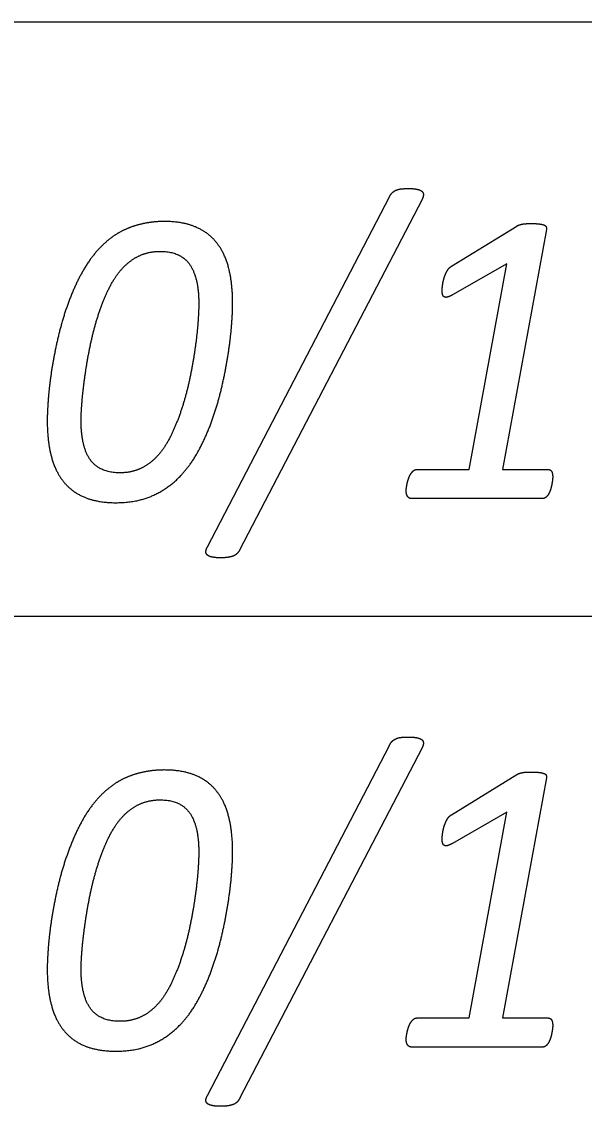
# Model space of a CAD drawing. Extents: x -14196 to 143, y -6096 to 28.
# Drawn here: x 84.4227 to 84.6794, y -4.8023 to -4.3079 of the extents above; entities that cross this region are included whole.
import ezdxf

# ---------------------------------------------------------------- set-up
doc = ezdxf.new("R2010")
doc.units = 0
doc.layers.add('RS_Raster1', color=7, linetype='Continuous')
doc.layers.add('SH_Text', color=7, linetype='Continuous')

msp = doc.modelspace()

# ---------------------------------------------------------------- linework, layer by layer
at = {"layer": 'RS_Raster1'}
for p, q in [((81.09453, -4.30794), (94.54453, -4.30794)), ((81.09453, -4.57886), (94.54453, -4.57886))]:
    msp.add_line(p, q, dxfattribs=at)
at = {"layer": 'SH_Text'}
for p, q in [((84.5075, -4.5473), (84.59043, -4.38783)), ((84.60534, -4.38898), (84.5223, -4.54845)), ((84.61875, -4.41942), (84.6485, -4.4011)), ((84.50351, -4.43654), (84.50351, -4.43654)), ((84.51895, -4.43635), (84.51895, -4.43635)), ((84.66494, -4.5155), (84.66494, -4.5155)), ((84.66034, -4.5253), (84.60047, -4.5253)), ((84.5075, -4.7973), (84.59043, -4.63783)), ((84.60534, -4.63898), (84.5223, -4.79845)), ((84.61875, -4.66942), (84.6485, -4.6511)), ((84.51895, -4.68635), (84.51895, -4.68635)), ((84.50351, -4.68654), (84.50351, -4.68654)), ((84.66494, -4.7655), (84.66494, -4.7655)), ((84.66034, -4.7753), (84.60047, -4.7753))]:
    msp.add_line(p, q, dxfattribs=at)
for points in [[(84.66204, -4.40264), (84.64205, -4.51204), (84.66273, -4.51204)], [(84.60296, -4.51204), (84.62684, -4.51204), (84.64408, -4.41826), (84.61925, -4.43246)], [(84.66204, -4.65264), (84.64205, -4.76204), (84.66273, -4.76204)], [(84.60296, -4.76204), (84.62684, -4.76204), (84.64408, -4.66826), (84.61925, -4.68246)]]:
    msp.add_lwpolyline(points, dxfattribs=at)
for points in [[(84.5918, -4.38586), (84.59255, -4.38514), (84.59357, -4.38471)], [(84.59357, -4.38471), (84.59459, -4.38427), (84.596, -4.38413)], [(84.596, -4.38413), (84.59741, -4.38399), (84.59927, -4.38399)], [(84.59927, -4.38399), (84.60159, -4.38399), (84.6031, -4.38432)], [(84.6031, -4.38432), (84.60462, -4.38466), (84.60529, -4.38524)], [(84.59043, -4.38783), (84.59105, -4.38658), (84.5918, -4.38586)], [(84.60529, -4.38524), (84.60596, -4.38581), (84.60596, -4.38677)], [(84.60596, -4.38677), (84.60596, -4.38774), (84.60534, -4.38898)], [(84.48777, -4.39901), (84.48299, -4.39901), (84.47874, -4.39988)], [(84.50208, -4.40151), (84.49616, -4.39901), (84.48777, -4.39901)], [(84.47073, -4.40233), (84.46697, -4.40392), (84.46374, -4.40632)], [(84.47874, -4.39988), (84.47449, -4.40074), (84.47073, -4.40233)], [(84.51175, -4.40878), (84.508, -4.40401), (84.50208, -4.40151)], [(84.6485, -4.4011), (84.64894, -4.40081), (84.64952, -4.40062)], [(84.64952, -4.40062), (84.6501, -4.40043), (84.6509, -4.40024)], [(84.6509, -4.40024), (84.6517, -4.40004), (84.6528, -4.4)], [(84.6528, -4.4), (84.65391, -4.39995), (84.65542, -4.39995)], [(84.65542, -4.39995), (84.65763, -4.39995), (84.659, -4.40014)], [(84.659, -4.40014), (84.66037, -4.40033), (84.66112, -4.40067)], [(84.66112, -4.40067), (84.66187, -4.40101), (84.662, -4.40154)], [(84.662, -4.40154), (84.66213, -4.40207), (84.66204, -4.40264)], [(84.46374, -4.40632), (84.46051, -4.40873), (84.45777, -4.41171)], [(84.51723, -4.42052), (84.51551, -4.41354), (84.51175, -4.40878)], [(84.45777, -4.41171), (84.45325, -4.41662), (84.4498, -4.42311)], [(84.47646, -4.4146), (84.48067, -4.41263), (84.4859, -4.41263)], [(84.4859, -4.41263), (84.4951, -4.41263), (84.49931, -4.41848)], [(84.46871, -4.42032), (84.47225, -4.41657), (84.47646, -4.4146)], [(84.49931, -4.41848), (84.50351, -4.42434), (84.50351, -4.43654)], [(84.61672, -4.42162), (84.61752, -4.42018), (84.61875, -4.41942)], [(84.4498, -4.42311), (84.44635, -4.42961), (84.44374, -4.43687)], [(84.46242, -4.42984), (84.46517, -4.42416), (84.46871, -4.42032)], [(84.51895, -4.43635), (84.51895, -4.42749), (84.51723, -4.42052)], [(84.61544, -4.42465), (84.61593, -4.42306), (84.61672, -4.42162)], [(84.61451, -4.43045), (84.61451, -4.42939), (84.61474, -4.42781)], [(84.61474, -4.42781), (84.61496, -4.42623), (84.61544, -4.42465)], [(84.45755, -4.4421), (84.45968, -4.43551), (84.46242, -4.42984)], [(84.61473, -4.43237), (84.61451, -4.4316), (84.61451, -4.43045)], [(84.61552, -4.43342), (84.61495, -4.43313), (84.61473, -4.43237)], [(84.61697, -4.43347), (84.61609, -4.43371), (84.61552, -4.43342)], [(84.61925, -4.43246), (84.61785, -4.43323), (84.61697, -4.43347)], [(84.44374, -4.43687), (84.44113, -4.44414), (84.43936, -4.45169)], [(84.50351, -4.43654), (84.50351, -4.4399), (84.50311, -4.44529)], [(84.51847, -4.44669), (84.51895, -4.44058), (84.51895, -4.43635)], [(84.45401, -4.45566), (84.45542, -4.44869), (84.45755, -4.4421)], [(84.50311, -4.44529), (84.50271, -4.45067), (84.50178, -4.45712)], [(84.51687, -4.45987), (84.51798, -4.4528), (84.51847, -4.44669)], [(84.43936, -4.45169), (84.43759, -4.45925), (84.43648, -4.46632)], [(84.45166, -4.46912), (84.45259, -4.46263), (84.45401, -4.45566)], [(84.50178, -4.45712), (84.50086, -4.46356), (84.4994, -4.47053)], [(84.514, -4.47455), (84.51577, -4.46694), (84.51687, -4.45987)], [(84.43648, -4.46632), (84.43538, -4.47339), (84.43489, -4.4795)], [(84.45029, -4.48095), (84.45073, -4.47561), (84.45166, -4.46912)], [(84.4994, -4.47053), (84.49794, -4.4775), (84.49581, -4.48409)], [(84.50967, -4.48936), (84.51223, -4.48215), (84.514, -4.47455)], [(84.43489, -4.4795), (84.4344, -4.48561), (84.4344, -4.48984)], [(84.44984, -4.48965), (84.44984, -4.48629), (84.45029, -4.48095)], [(84.49581, -4.48409), (84.49369, -4.49068), (84.4909, -4.4964)], [(84.4344, -4.48984), (84.4344, -4.49879), (84.43617, -4.50577)], [(84.4541, -4.50771), (84.44984, -4.50185), (84.44984, -4.48965)], [(84.50361, -4.50312), (84.5071, -4.49658), (84.50967, -4.48936)], [(84.4909, -4.4964), (84.48812, -4.50212), (84.48467, -4.50587)], [(84.49561, -4.51448), (84.50012, -4.50967), (84.50361, -4.50312)], [(84.43617, -4.50577), (84.43794, -4.51275), (84.44175, -4.51751)], [(84.4675, -4.51356), (84.45836, -4.51356), (84.4541, -4.50771)], [(84.48467, -4.50587), (84.48121, -4.50962), (84.47701, -4.51159)], [(84.47701, -4.51159), (84.47281, -4.51356), (84.4675, -4.51356)], [(84.60014, -4.51415), (84.60067, -4.51329), (84.60137, -4.51266)], [(84.60137, -4.51266), (84.60208, -4.51204), (84.60296, -4.51204)], [(84.66273, -4.51204), (84.66397, -4.51204), (84.66446, -4.51295)], [(84.66446, -4.51295), (84.66494, -4.51387), (84.66494, -4.5155)], [(84.44175, -4.51751), (84.44555, -4.52227), (84.45148, -4.52473)], [(84.48301, -4.52372), (84.49039, -4.52025), (84.49561, -4.51448)], [(84.59823, -4.52035), (84.59837, -4.51944), (84.59859, -4.51838)], [(84.59859, -4.51838), (84.59881, -4.51732), (84.59921, -4.51617)], [(84.59921, -4.51617), (84.5996, -4.51502), (84.60014, -4.51415)], [(84.66481, -4.51708), (84.66468, -4.51809), (84.66446, -4.5192)], [(84.66494, -4.5155), (84.66494, -4.51608), (84.66481, -4.51708)], [(84.5981, -4.52175), (84.5981, -4.52127), (84.59823, -4.52035)], [(84.59876, -4.52434), (84.5981, -4.52338), (84.5981, -4.52175)], [(84.663, -4.52333), (84.66246, -4.52425), (84.6618, -4.52477)], [(84.66388, -4.52136), (84.66353, -4.52242), (84.663, -4.52333)], [(84.66446, -4.5192), (84.66423, -4.5203), (84.66388, -4.52136)], [(84.45148, -4.52473), (84.45741, -4.52718), (84.46572, -4.52718)], [(84.46572, -4.52718), (84.47563, -4.52718), (84.48301, -4.52372)], [(84.60047, -4.5253), (84.59942, -4.5253), (84.59876, -4.52434)], [(84.6618, -4.52477), (84.66114, -4.5253), (84.66034, -4.5253)], [(84.50675, -4.54946), (84.5068, -4.54855), (84.5075, -4.5473)], [(84.50737, -4.551), (84.50671, -4.55037), (84.50675, -4.54946)], [(84.50955, -4.55196), (84.50804, -4.55162), (84.50737, -4.551)], [(84.51346, -4.5523), (84.51106, -4.5523), (84.50955, -4.55196)], [(84.51669, -4.5521), (84.51532, -4.5523), (84.51346, -4.5523)], [(84.51912, -4.55153), (84.51806, -4.55191), (84.51669, -4.5521)], [(84.52093, -4.55042), (84.52018, -4.55114), (84.51912, -4.55153)], [(84.5223, -4.54845), (84.52168, -4.5497), (84.52093, -4.55042)], [(84.59043, -4.63783), (84.59105, -4.63658), (84.5918, -4.63586)], [(84.5918, -4.63586), (84.59255, -4.63514), (84.59357, -4.63471)], [(84.59357, -4.63471), (84.59459, -4.63427), (84.596, -4.63413)], [(84.596, -4.63413), (84.59741, -4.63399), (84.59927, -4.63399)], [(84.59927, -4.63399), (84.60159, -4.63399), (84.6031, -4.63432)], [(84.6031, -4.63432), (84.60462, -4.63466), (84.60529, -4.63524)], [(84.60529, -4.63524), (84.60596, -4.63581), (84.60596, -4.63677)], [(84.60596, -4.63677), (84.60596, -4.63774), (84.60534, -4.63898)], [(84.47874, -4.64988), (84.47449, -4.65074), (84.47073, -4.65233)], [(84.48777, -4.64901), (84.48299, -4.64901), (84.47874, -4.64988)], [(84.50208, -4.65151), (84.49616, -4.64901), (84.48777, -4.64901)], [(84.51175, -4.65878), (84.508, -4.65401), (84.50208, -4.65151)], [(84.6485, -4.6511), (84.64894, -4.65081), (84.64952, -4.65062)], [(84.64952, -4.65062), (84.6501, -4.65043), (84.6509, -4.65024)], [(84.6509, -4.65024), (84.6517, -4.65004), (84.6528, -4.65)], [(84.6528, -4.65), (84.65391, -4.64995), (84.65542, -4.64995)], [(84.65542, -4.64995), (84.65763, -4.64995), (84.659, -4.65014)], [(84.659, -4.65014), (84.66037, -4.65033), (84.66112, -4.65067)], [(84.66112, -4.65067), (84.66187, -4.65101), (84.662, -4.65154)], [(84.662, -4.65154), (84.66213, -4.65207), (84.66204, -4.65264)], [(84.46374, -4.65632), (84.46051, -4.65873), (84.45777, -4.66171)], [(84.47073, -4.65233), (84.46697, -4.65392), (84.46374, -4.65632)], [(84.45777, -4.66171), (84.45325, -4.66662), (84.4498, -4.67311)], [(84.51723, -4.67052), (84.51551, -4.66354), (84.51175, -4.65878)], [(84.46871, -4.67032), (84.47225, -4.66657), (84.47646, -4.6646)], [(84.47646, -4.6646), (84.48067, -4.66263), (84.4859, -4.66263)], [(84.4859, -4.66263), (84.4951, -4.66263), (84.49931, -4.66848)], [(84.46242, -4.67984), (84.46517, -4.67416), (84.46871, -4.67032)], [(84.49931, -4.66848), (84.50351, -4.67434), (84.50351, -4.68654)], [(84.51895, -4.68635), (84.51895, -4.67749), (84.51723, -4.67052)], [(84.61544, -4.67465), (84.61593, -4.67306), (84.61672, -4.67162)], [(84.61672, -4.67162), (84.61752, -4.67018), (84.61875, -4.66942)], [(84.4498, -4.67311), (84.44635, -4.67961), (84.44374, -4.68687)], [(84.61474, -4.67781), (84.61496, -4.67623), (84.61544, -4.67465)], [(84.45755, -4.6921), (84.45968, -4.68551), (84.46242, -4.67984)], [(84.61451, -4.68045), (84.61451, -4.67939), (84.61474, -4.67781)], [(84.61473, -4.68237), (84.61451, -4.6816), (84.61451, -4.68045)], [(84.51847, -4.69669), (84.51895, -4.69058), (84.51895, -4.68635)], [(84.61552, -4.68342), (84.61495, -4.68313), (84.61473, -4.68237)], [(84.61697, -4.68347), (84.61609, -4.68371), (84.61552, -4.68342)], [(84.61925, -4.68246), (84.61785, -4.68323), (84.61697, -4.68347)], [(84.44374, -4.68687), (84.44113, -4.69414), (84.43936, -4.70169)], [(84.50351, -4.68654), (84.50351, -4.6899), (84.50311, -4.69529)], [(84.45401, -4.70566), (84.45542, -4.69869), (84.45755, -4.6921)], [(84.50311, -4.69529), (84.50271, -4.70067), (84.50178, -4.70712)], [(84.51687, -4.70987), (84.51798, -4.7028), (84.51847, -4.69669)], [(84.43936, -4.70169), (84.43759, -4.70925), (84.43648, -4.71632)], [(84.45166, -4.71912), (84.45259, -4.71263), (84.45401, -4.70566)], [(84.50178, -4.70712), (84.50086, -4.71356), (84.4994, -4.72053)], [(84.514, -4.72455), (84.51577, -4.71694), (84.51687, -4.70987)], [(84.43648, -4.71632), (84.43538, -4.72339), (84.43489, -4.7295)], [(84.45029, -4.73095), (84.45073, -4.72561), (84.45166, -4.71912)], [(84.4994, -4.72053), (84.49794, -4.7275), (84.49581, -4.73409)], [(84.50967, -4.73936), (84.51223, -4.73215), (84.514, -4.72455)], [(84.43489, -4.7295), (84.4344, -4.73561), (84.4344, -4.73984)], [(84.44984, -4.73965), (84.44984, -4.73629), (84.45029, -4.73095)], [(84.49581, -4.73409), (84.49369, -4.74068), (84.4909, -4.7464)], [(84.4344, -4.73984), (84.4344, -4.74879), (84.43617, -4.75577)], [(84.4541, -4.75771), (84.44984, -4.75185), (84.44984, -4.73965)], [(84.50361, -4.75312), (84.5071, -4.74658), (84.50967, -4.73936)], [(84.4909, -4.7464), (84.48812, -4.75212), (84.48467, -4.75587)], [(84.49561, -4.76448), (84.50012, -4.75967), (84.50361, -4.75312)], [(84.43617, -4.75577), (84.43794, -4.76275), (84.44175, -4.76751)], [(84.4675, -4.76356), (84.45836, -4.76356), (84.4541, -4.75771)], [(84.48467, -4.75587), (84.48121, -4.75962), (84.47701, -4.76159)], [(84.47701, -4.76159), (84.47281, -4.76356), (84.4675, -4.76356)], [(84.48301, -4.77372), (84.49039, -4.77025), (84.49561, -4.76448)], [(84.59921, -4.76617), (84.5996, -4.76502), (84.60014, -4.76415)], [(84.60014, -4.76415), (84.60067, -4.76329), (84.60137, -4.76266)], [(84.60137, -4.76266), (84.60208, -4.76204), (84.60296, -4.76204)], [(84.66273, -4.76204), (84.66397, -4.76204), (84.66446, -4.76295)], [(84.66446, -4.76295), (84.66494, -4.76387), (84.66494, -4.7655)], [(84.66494, -4.7655), (84.66494, -4.76608), (84.66481, -4.76708)], [(84.44175, -4.76751), (84.44555, -4.77227), (84.45148, -4.77473)], [(84.5981, -4.77175), (84.5981, -4.77127), (84.59823, -4.77035)], [(84.59823, -4.77035), (84.59837, -4.76944), (84.59859, -4.76838)], [(84.59859, -4.76838), (84.59881, -4.76732), (84.59921, -4.76617)], [(84.66446, -4.7692), (84.66423, -4.7703), (84.66388, -4.77136)], [(84.66481, -4.76708), (84.66468, -4.76809), (84.66446, -4.7692)], [(84.45148, -4.77473), (84.45741, -4.77718), (84.46572, -4.77718)], [(84.46572, -4.77718), (84.47563, -4.77718), (84.48301, -4.77372)], [(84.59876, -4.77434), (84.5981, -4.77338), (84.5981, -4.77175)], [(84.60047, -4.7753), (84.59942, -4.7753), (84.59876, -4.77434)], [(84.6618, -4.77477), (84.66114, -4.7753), (84.66034, -4.7753)], [(84.663, -4.77333), (84.66246, -4.77425), (84.6618, -4.77477)], [(84.66388, -4.77136), (84.66353, -4.77242), (84.663, -4.77333)], [(84.50675, -4.79946), (84.5068, -4.79855), (84.5075, -4.7973)], [(84.50737, -4.801), (84.50671, -4.80037), (84.50675, -4.79946)], [(84.5223, -4.79845), (84.52168, -4.7997), (84.52093, -4.80042)], [(84.50955, -4.80196), (84.50804, -4.80162), (84.50737, -4.801)], [(84.51346, -4.8023), (84.51106, -4.8023), (84.50955, -4.80196)], [(84.51669, -4.8021), (84.51532, -4.8023), (84.51346, -4.8023)], [(84.51912, -4.80153), (84.51806, -4.80191), (84.51669, -4.8021)], [(84.52093, -4.80042), (84.52018, -4.80114), (84.51912, -4.80153)]]:
    msp.add_open_spline(points, degree=2, dxfattribs=at)

doc.saveas('drawing.dxf')
